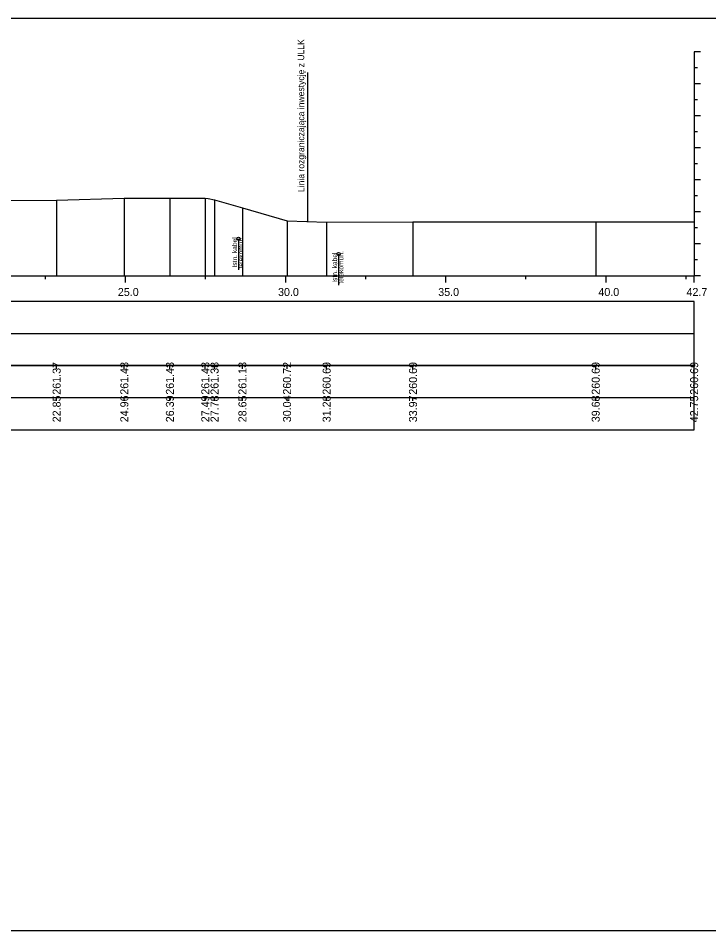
# Model space of a CAD drawing. Extents: x 6516023 to 6560129, y 5513077 to 5529206.
# Drawn here: x 6519804.36 to 6519825.92, y 5514484.66 to 5514513.16 of the extents above; entities that cross this region are included whole.
import ezdxf

# ---------------------------------------------------------------- set-up
doc = ezdxf.new("R2010")
doc.units = 0
for name, color, linetype in [('TOR_PRZEK_P-kable', 7, 'Continuous'), ('TOR_PRZEK_P-tabelka istniejace', 7, 'Continuous'), ('TOR_PRZEK_P-tabelka projektowane', 7, 'Continuous'), ('TOR_PRZEK_P-teren istniejacy', 7, 'Continuous'), ('TOR_PRZEK_P-uklad odniesienia', 7, 'Continuous'), ('TOR_PS_T-granica PKP-projektowana', 7, 'Continuous'), ('TOR_RAMKI-ramka+tabelka 1', 7, 'Continuous')]:
    doc.layers.add(name, color=color, linetype=linetype)

msp = doc.modelspace()

# ---------------------------------------------------------------- linework, layer by layer
at = {"layer": 'TOR_PRZEK_P-kable'}
for p, q in [((6519811.239, 5514506.269), (6519811.239, 5514505.295)), ((6519814.365, 5514505.792), (6519814.365, 5514504.819))]:
    msp.add_line(p, q, dxfattribs=at)
for centre in [(6519811.239, 5514506.269), (6519814.365, 5514505.792)]:
    msp.add_circle(centre, 0.05, dxfattribs=at)
at = {"layer": 'TOR_PRZEK_P-tabelka istniejace'}
for p, q in [((6519805.563, 5514502.206), (6519805.563, 5514502.306)), ((6519807.676, 5514502.206), (6519807.676, 5514502.306)), ((6519809.099, 5514502.206), (6519809.099, 5514502.306)), ((6519810.204, 5514502.206), (6519810.204, 5514502.306)), ((6519810.492, 5514502.206), (6519810.492, 5514502.306)), ((6519811.362, 5514502.206), (6519811.362, 5514502.306)), ((6519812.755, 5514502.206), (6519812.755, 5514502.306)), ((6519813.991, 5514502.206), (6519813.991, 5514502.306)), ((6519816.687, 5514502.206), (6519816.687, 5514502.306)), ((6519822.391, 5514502.206), (6519822.391, 5514502.306)), ((6519825.463, 5514502.206), (6519825.463, 5514502.306)), ((6519731.663, 5514501.306), (6519825.463, 5514501.306)), ((6519805.563, 5514501.206), (6519805.563, 5514501.306)), ((6519807.676, 5514501.206), (6519807.676, 5514501.306)), ((6519809.099, 5514501.206), (6519809.099, 5514501.306)), ((6519810.204, 5514501.206), (6519810.204, 5514501.306)), ((6519810.492, 5514501.206), (6519810.492, 5514501.306)), ((6519811.362, 5514501.206), (6519811.362, 5514501.306)), ((6519812.755, 5514501.206), (6519812.755, 5514501.306)), ((6519813.991, 5514501.206), (6519813.991, 5514501.306)), ((6519816.687, 5514501.206), (6519816.687, 5514501.306)), ((6519822.391, 5514501.206), (6519822.391, 5514501.306)), ((6519825.463, 5514501.206), (6519825.463, 5514501.306))]:
    msp.add_line(p, q, dxfattribs=at)
for points in [[(6519805.563, 5514507.479), (6519805.563, 5514505.306), (6519805.563, 5514505.176), (6519805.563, 5514505.106)], [(6519807.676, 5514507.532), (6519807.676, 5514505.306), (6519807.676, 5514505.176), (6519807.676, 5514505.106)], [(6519809.099, 5514507.532), (6519809.099, 5514505.306), (6519809.099, 5514505.176), (6519809.099, 5514505.106)], [(6519810.204, 5514507.539), (6519810.204, 5514505.306), (6519810.204, 5514505.176), (6519810.204, 5514505.106)], [(6519810.492, 5514507.488), (6519810.492, 5514505.306), (6519810.492, 5514505.176), (6519810.492, 5514505.106)], [(6519811.362, 5514507.231), (6519811.362, 5514505.306), (6519811.362, 5514505.176), (6519811.362, 5514505.106)], [(6519812.755, 5514506.824), (6519812.755, 5514505.306), (6519812.755, 5514505.176), (6519812.755, 5514505.106)], [(6519813.991, 5514506.792), (6519813.991, 5514505.306), (6519813.991, 5514505.176), (6519813.991, 5514505.106)], [(6519816.687, 5514506.798), (6519816.687, 5514505.306), (6519816.687, 5514505.176), (6519816.687, 5514505.106)], [(6519822.391, 5514506.795), (6519822.391, 5514505.306), (6519822.391, 5514505.176), (6519822.391, 5514505.106)], [(6519825.463, 5514506.8), (6519825.463, 5514505.306), (6519825.463, 5514505.176), (6519825.463, 5514505.106)]]:
    msp.add_lwpolyline(points, dxfattribs=at)
msp.add_lwpolyline([(6519731.663, 5514502.306), (6519731.663, 5514500.306), (6519825.463, 5514500.306), (6519825.463, 5514502.306)], close=True, dxfattribs=at)
at = {"layer": 'TOR_PRZEK_P-tabelka projektowane'}
msp.add_line((6519731.663, 5514503.306), (6519825.463, 5514503.306), dxfattribs=at)
msp.add_lwpolyline([(6519731.663, 5514504.306), (6519731.663, 5514502.306), (6519825.463, 5514502.306), (6519825.463, 5514504.306)], close=True, dxfattribs=at)
at = {"layer": 'TOR_PRZEK_P-teren istniejacy'}
msp.add_lwpolyline([(6519803.637, 5514507.467), (6519805.563, 5514507.479), (6519807.676, 5514507.532), (6519809.099, 5514507.532), (6519810.204, 5514507.539), (6519810.298, 5514507.531), (6519810.492, 5514507.488), (6519811.362, 5514507.231), (6519812.755, 5514506.824), (6519813.991, 5514506.792), (6519816.687, 5514506.798), (6519822.391, 5514506.795), (6519825.463, 5514506.8)], dxfattribs=at)
at = {"layer": 'TOR_PRZEK_P-uklad odniesienia'}
for p, q in [((6519825.463, 5514512.106), (6519825.463, 5514505.106)), ((6519825.663, 5514512.106), (6519825.463, 5514512.106)), ((6519825.563, 5514511.606), (6519825.463, 5514511.606)), ((6519825.663, 5514511.106), (6519825.463, 5514511.106)), ((6519825.563, 5514510.606), (6519825.463, 5514510.606)), ((6519825.663, 5514510.106), (6519825.463, 5514510.106)), ((6519825.563, 5514509.606), (6519825.463, 5514509.606)), ((6519825.663, 5514509.106), (6519825.463, 5514509.106)), ((6519825.563, 5514508.606), (6519825.463, 5514508.606)), ((6519825.663, 5514508.106), (6519825.463, 5514508.106)), ((6519825.563, 5514507.606), (6519825.463, 5514507.606)), ((6519825.663, 5514507.106), (6519825.463, 5514507.106)), ((6519825.563, 5514506.606), (6519825.463, 5514506.606)), ((6519825.663, 5514506.106), (6519825.463, 5514506.106)), ((6519825.563, 5514505.606), (6519825.463, 5514505.606)), ((6519735.463, 5514505.106), (6519825.463, 5514505.106)), ((6519805.213, 5514505.006), (6519805.213, 5514505.106)), ((6519807.713, 5514504.906), (6519807.713, 5514505.106)), ((6519810.213, 5514505.006), (6519810.213, 5514505.106)), ((6519812.713, 5514504.906), (6519812.713, 5514505.106)), ((6519815.213, 5514505.006), (6519815.213, 5514505.106)), ((6519817.713, 5514504.906), (6519817.713, 5514505.106)), ((6519820.213, 5514505.006), (6519820.213, 5514505.106)), ((6519822.713, 5514504.906), (6519822.713, 5514505.106)), ((6519825.213, 5514505.006), (6519825.213, 5514505.106)), ((6519825.463, 5514504.906), (6519825.463, 5514505.106)), ((6519825.663, 5514505.106), (6519825.463, 5514505.106))]:
    msp.add_line(p, q, dxfattribs=at)
at = {"layer": 'TOR_PS_T-granica PKP-projektowana'}
msp.add_line((6519813.404, 5514506.807), (6519813.404, 5514511.465), dxfattribs=at)
at = {"layer": 'TOR_RAMKI-ramka+tabelka 1'}
msp.add_lwpolyline([(6519632.013, 5514513.156), (6519879.513, 5514513.156), (6519879.513, 5514484.656), (6519632.013, 5514484.656)], close=True, dxfattribs=at)

# ---------------------------------------------------------------- texts
at = {"layer": 'TOR_PRZEK_P-kable'}
for s, height, p in [('Istn. kabel', 0.14999, (6519811.194, 5514505.371)), ('telekomun.', 0.15, (6519811.388, 5514505.343)), ('Istn. kabel', 0.14999, (6519814.32, 5514504.895)), ('telekomun.', 0.15, (6519814.514, 5514504.867))]:
    msp.add_text(s, height=height, rotation=90.0511, dxfattribs=at).set_placement(p)
at = {"layer": 'TOR_PRZEK_P-tabelka istniejace'}
for s, p in [('261.37', (6519805.688, 5514501.398)), ('261.43', (6519807.801, 5514501.398)), ('261.43', (6519809.224, 5514501.398)), ('261.43', (6519810.329, 5514501.398)), ('261.38', (6519810.617, 5514501.398)), ('261.13', (6519811.487, 5514501.398)), ('260.72', (6519812.88, 5514501.4)), ('260.69', (6519814.116, 5514501.398)), ('260.69', (6519816.812, 5514501.398)), ('260.69', (6519822.516, 5514501.398)), ('260.69', (6519825.588, 5514501.398)), ('22.85', (6519805.688, 5514500.537)), ('24.96', (6519807.801, 5514500.538)), ('26.39', (6519809.224, 5514500.538)), ('27.49', (6519810.329, 5514500.538)), ('27.78', (6519810.617, 5514500.538)), ('28.65', (6519811.487, 5514500.537)), ('30.04', (6519812.88, 5514500.539)), ('31.28', (6519814.116, 5514500.538)), ('33.97', (6519816.812, 5514500.538)), ('39.68', (6519822.516, 5514500.538)), ('42.75', (6519825.588, 5514500.537))]:
    msp.add_text(s, height=0.25, rotation=90, dxfattribs=at).set_placement(p)
at = {"layer": 'TOR_PRZEK_P-uklad odniesienia'}
for s, p in [('25.0', (6519807.474, 5514504.481)), ('30.0', (6519812.474, 5514504.481)), ('35.0', (6519817.474, 5514504.481)), ('40.0', (6519822.474, 5514504.481)), ('42.7', (6519825.224, 5514504.481))]:
    msp.add_text(s, height=0.25, dxfattribs=at).set_placement(p)
at = {"layer": 'TOR_PS_T-granica PKP-projektowana'}
msp.add_text('Linia rozgraniczająca inwestycję z ULLK', height=0.2, rotation=90.0511, dxfattribs=at).set_placement((6519813.294, 5514507.729))

doc.saveas('drawing.dxf')
